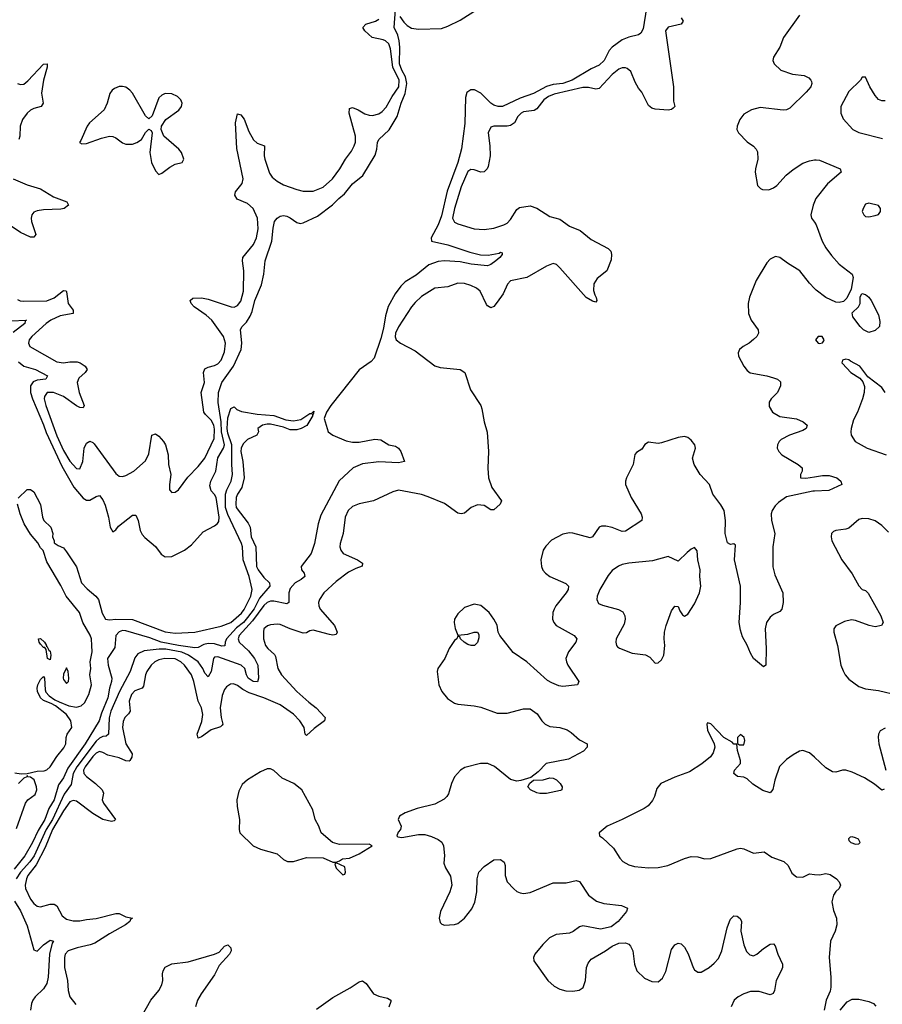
# Model space of a CAD drawing. Header units: inches. Extents: x 1682530 to 1839546, y 640742 to 791647.
# Tile 565 of 656: x 1825164 to 1830413, y 652165 to 658158. Entities that reach past the tile are written whole.
import ezdxf

# ---------------------------------------------------------------- set-up
doc = ezdxf.new("R2010")
doc.units = ezdxf.units.IN
doc.header["$MEASUREMENT"] = 0
doc.layers.add('B8625', color=7, linetype='Continuous')
doc.layers.add('B8635', color=7, linetype='Continuous')

msp = doc.modelspace()

# ---------------------------------------------------------------- linework, layer by layer
at = {"layer": 'B8625', "color": 5}
for points, elevation in [([(1828978.6, 658230), (1828956.9, 658103.1), (1828944, 658076), (1828930, 658066), (1828870, 658052.8), (1828830, 658034.7), (1828769.2, 657990.8), (1828750.4, 657970), (1828719.6, 657910), (1828690, 657881.5), (1828641.5, 657858.5), (1828525.5, 657790), (1828470, 657769.1), (1828410, 657764), (1828370, 657751.6), (1828290, 657709.5), (1828210, 657681.1), (1828102, 657630), (1828076, 657630), (1828050, 657638.8), (1828030, 657651), (1827971, 657711), (1827932, 657732), (1827908.3, 657731.7), (1827885.8, 657714.2), (1827876, 657684), (1827873.7, 657526.3), (1827851.8, 657371.8), (1827830.4, 657290), (1827765.4, 657114.6), (1827730, 656965.3), (1827710.3, 656909.7), (1827668.3, 656830), (1827669, 656810), (1827770, 656788.8), (1827903.7, 656743.7), (1827967.6, 656727.6), (1828014.9, 656725.1), (1828082, 656738), (1828090, 656743), (1828099, 656739), (1828100.4, 656730), (1828084.9, 656710), (1828060.7, 656690), (1828030, 656668), (1828010, 656660.5), (1827910.5, 656669.5), (1827844.5, 656684.5), (1827750, 656691), (1827710, 656686.7), (1827654.6, 656665.4), (1827577, 656603), (1827510, 656562.5), (1827483.8, 656536.2), (1827449.8, 656490.2), (1827406.8, 656413.2), (1827390, 656355.3), (1827378.6, 656281.4), (1827362.6, 656217.4), (1827321.9, 656098.1), (1827302.9, 656077.1), (1827230, 656027.9), (1827057, 655810), (1827031.6, 655770), (1827016.6, 655730), (1827040.8, 655650), (1827070, 655630.2), (1827150, 655595), (1827190, 655586.3), (1827230, 655587.1), (1827326, 655606), (1827362, 655602), (1827410, 655570.7), (1827450, 655562.8), (1827470, 655550.8), (1827482.8, 655530), (1827504.7, 655470), (1827470, 655460.7), (1827350, 655467.1), (1827250, 655454.4), (1827193.7, 655430), (1827108.1, 655351.9), (1826997.2, 655142.8), (1826979.8, 655090), (1826958.6, 654970), (1826937, 654910), (1826876.6, 654830), (1826879.8, 654810), (1826894.2, 654790), (1826899.6, 654770), (1826876.9, 654750), (1826841.2, 654730), (1826810, 654695.5), (1826802.2, 654670), (1826801.3, 654610), (1826790, 654602.2), (1826710, 654619.1), (1826690, 654618.5), (1826670, 654611.5), (1826650, 654593.7), (1826579.9, 654500.1), (1826499.9, 654410), (1826493.4, 654390), (1826498.8, 654370), (1826557, 654317), (1826593.1, 654270), (1826612.3, 654230), (1826617.6, 654150), (1826611.4, 654128.6), (1826584.2, 654130), (1826555.2, 654150), (1826543.3, 654170), (1826533.1, 654210), (1826512.1, 654230), (1826370, 654280.7), (1826350, 654277.7), (1826344.2, 654270), (1826330, 654191.5), (1826310, 654157.6), (1826290, 654181.8), (1826277.8, 654210), (1826250.6, 654250.6), (1826191.3, 654291.3), (1826150, 654309.5), (1826053.6, 654326.4), (1826012.1, 654327.9), (1825922.4, 654317.6), (1825882.2, 654297.8), (1825865.7, 654274.3), (1825836.8, 654190), (1825771.5, 654068.5), (1825719.6, 653950), (1825708.4, 653908.4), (1825704.8, 653810), (1825690, 653797.6), (1825670, 653794.6), (1825650, 653785.2), (1825630, 653766.4), (1825511.4, 653610), (1825489.7, 653569.7), (1825477.2, 653502.8), (1825435.1, 653444.9), (1825363.1, 653290), (1825324.8, 653230), (1825251.9, 653070), (1825226.9, 653033.1), (1825169.6, 652970.4), (1825143.6, 652930)], 360), ([(1825156.3, 656076.3), (1825190, 656050.1), (1825261.1, 656030), (1825333.7, 655990), (1825322.8, 655970), (1825270, 655964.1), (1825246.9, 655953.1), (1825230.6, 655930), (1825230.9, 655890), (1825242.2, 655850), (1825310, 655693.2), (1825324.8, 655644.8), (1825421.2, 655441.2), (1825493.8, 655313.8), (1825550, 655246.4), (1825570, 655234.2), (1825590, 655232.8), (1825630, 655257.1), (1825650, 655263), (1825670, 655235.8), (1825684.2, 655204.2), (1825704.8, 655130), (1825714, 655070), (1825730, 655042), (1825750, 655053), (1825765.2, 655074.8), (1825850, 655142), (1825870, 655142), (1825884.4, 655110), (1825897.8, 655050), (1825910, 655024.9), (1825925.9, 655005.9), (1825990, 654952.2), (1826024.5, 654904.5), (1826048.9, 654888.9), (1826090, 654890.3), (1826166.3, 654930), (1826210, 654961.7), (1826279.6, 655040.4), (1826350, 655077.6), (1826368.5, 655091.5), (1826375.4, 655104.6), (1826377, 655130), (1826359.7, 655250), (1826350, 655269.1), (1826329.9, 655290), (1826320.9, 655320.9), (1826326.9, 655350), (1826357, 655410), (1826369.2, 655490.8), (1826404.8, 655550), (1826410.6, 655570), (1826392.3, 655650), (1826390, 655709.7), (1826370.9, 655829.1), (1826372.9, 655890), (1826394.3, 655950), (1826464.8, 656050), (1826511.4, 656150), (1826516.2, 656190), (1826508, 656272), (1826516.9, 656290), (1826543.4, 656316.6), (1826567.2, 656352.8), (1826578.6, 656381.4), (1826595.4, 656450), (1826635.7, 656544.3), (1826649.9, 656610.1), (1826657.7, 656690), (1826698.6, 656810), (1826706, 656890), (1826715.6, 656930), (1826730, 656950.7), (1826750, 656962), (1826770, 656965.5), (1826790, 656962.4), (1826810, 656952), (1826850, 656923.8), (1826870, 656917.1), (1826890, 656921.6), (1826977.2, 656962.8), (1827068.4, 657031.6), (1827105.6, 657070), (1827141.2, 657098.8), (1827190, 657158.3), (1827251.8, 657210), (1827326.5, 657333.5), (1827338.1, 657370), (1827341.6, 657410), (1827349.8, 657430), (1827413, 657487), (1827461, 657570), (1827485.3, 657650), (1827510.4, 657709.6), (1827519.4, 657770), (1827510.8, 657810.8), (1827488.5, 657850), (1827475.9, 657890), (1827477.1, 657990), (1827473.3, 658030), (1827464.2, 658064.2), (1827442.4, 658110), (1827450, 658221)], 360), ([(1827477, 658177), (1827502.2, 658142.2), (1827522.5, 658122.5), (1827547.4, 658107.4), (1827590, 658100.7), (1827730, 658105.5), (1827770, 658118.5), (1827844, 658156), (1827950, 658223)], 360), ([(1825150, 656456.1), (1825167.2, 656447.2), (1825190, 656444.3), (1825330, 656447), (1825374, 656466), (1825430, 656510.2), (1825447.1, 656507.1), (1825450, 656502.8), (1825459.2, 656430), (1825490.2, 656390), (1825490.4, 656370), (1825410, 656355.4), (1825354.6, 656330), (1825325.3, 656310), (1825238.8, 656230), (1825222, 656210), (1825217.8, 656190), (1825226.9, 656170), (1825240.4, 656160.4), (1825390, 656076.1), (1825430, 656070.6), (1825470, 656075.8), (1825514.8, 656074.8), (1825531.5, 656070), (1825562.2, 656050), (1825574.2, 656030), (1825561.8, 656010), (1825523.2, 655976.8), (1825513, 655950), (1825525.3, 655890), (1825556.3, 655810), (1825550, 655796.3), (1825530, 655797.3), (1825510, 655807.2), (1825430, 655865.5), (1825370.1, 655889.9), (1825331.3, 655888.7), (1825314.6, 655865.4), (1825313.2, 655850), (1825322.9, 655810), (1825390, 655624.4), (1825430, 655535.8), (1825470, 655471.6), (1825510, 655426.8), (1825530, 655425.3), (1825547.5, 655470), (1825555.7, 655550), (1825570, 655580.8), (1825590, 655592.9), (1825610, 655585), (1825616.8, 655576.8), (1825750, 655395.3), (1825770, 655380.3), (1825790, 655378.3), (1825810, 655383.6), (1825858.4, 655410), (1825930, 655473), (1825950, 655516), (1825968.3, 655630), (1825990, 655637), (1826010, 655623.7), (1826039.6, 655590), (1826050.9, 655570.9), (1826060.2, 655540.2), (1826066.8, 655510), (1826070.1, 655450), (1826084.5, 655390), (1826074.9, 655330), (1826076.3, 655296.3), (1826090, 655280.7), (1826110, 655283), (1826130, 655297.1), (1826186.4, 655373.6), (1826250, 655439.6), (1826290, 655489.1), (1826348.2, 655610), (1826350, 655666), (1826346.2, 655690), (1826330, 655721.7), (1826294.6, 655754.6), (1826285, 655770), (1826269.3, 655889.3), (1826287.9, 655950), (1826281.6, 656010), (1826290, 656032.8), (1826310, 656042.7), (1826350, 656052.7), (1826370, 656064.4), (1826390, 656085.4), (1826410, 656136.4), (1826416.9, 656190), (1826405.2, 656230), (1826332.9, 656330), (1826299.4, 656359.4), (1826225.8, 656410), (1826207.8, 656430), (1826200.5, 656450), (1826216.8, 656463.2), (1826270, 656464.7), (1826310, 656456.3), (1826450, 656410.9), (1826470, 656408.8), (1826490, 656417.8), (1826510, 656444.9), (1826525, 656505), (1826528.2, 656630), (1826519, 656690), (1826522.6, 656710), (1826585.9, 656790), (1826605.2, 656830), (1826615, 656885), (1826611, 656951), (1826585.3, 657010), (1826550, 657039.9), (1826486.7, 657066.7), (1826473.5, 657090), (1826478.2, 657110), (1826518.6, 657161.4), (1826524.9, 657190), (1826486.1, 657373.9), (1826477.8, 657530), (1826490, 657584.9), (1826510, 657578.3), (1826530, 657553.1), (1826558.5, 657478.5), (1826586.9, 657426.9), (1826610, 657407.7), (1826654, 657390), (1826651.6, 657330), (1826655.9, 657310), (1826684.5, 657224.5), (1826700.6, 657200.6), (1826730, 657176.3), (1826770, 657153.8), (1826850, 657123.8), (1826890, 657114.6), (1826950, 657115.1), (1827010, 657138.7), (1827068.5, 657190), (1827112.7, 657250), (1827145.7, 657310), (1827182.2, 657357.8), (1827199.8, 657390), (1827206.5, 657413.5), (1827207.3, 657450), (1827168.4, 657590), (1827170, 657617.1), (1827190, 657623.2), (1827224.4, 657610), (1827265, 657585), (1827290, 657576.8), (1827310, 657575.3), (1827350, 657586), (1827370, 657599.4), (1827394.2, 657625.8), (1827429.9, 657690), (1827470.5, 657750), (1827473.9, 657790), (1827434.6, 657870), (1827420.3, 657980.3), (1827410.5, 658010.5), (1827390, 658029.3), (1827375.5, 658035.5), (1827309.8, 658050), (1827264, 658090), (1827252.9, 658110), (1827269.7, 658130), (1827330, 658150.1), (1827350, 658161.1)], 380), ([(1829189.2, 658170), (1829202, 658150), (1829188.3, 658131.7), (1829110, 658113.3), (1829093.5, 658090), (1829141.5, 657750), (1829142.8, 657662.8), (1829150.3, 657630), (1829141.2, 657618.8), (1829130, 657611.3), (1829110, 657607.1), (1829030, 657613), (1829010, 657619.7), (1828990, 657635.1), (1828950, 657718), (1828930, 657741.1), (1828910, 657777.4), (1828882.1, 657842.1), (1828860.8, 657860.8), (1828850, 657865.6), (1828830, 657865.3), (1828810, 657856.7), (1828770, 657825.6), (1828690, 657739.8), (1828670, 657735.5), (1828624.8, 657744.8), (1828590, 657745.5), (1828415.3, 657704.7), (1828381.3, 657690), (1828352.9, 657670), (1828310, 657615.9), (1828294.3, 657605.7), (1828230, 657597), (1828216, 657590), (1828195.5, 657570), (1828174.2, 657530), (1828150, 657514.2), (1828130, 657509.8), (1828049, 657511), (1828030, 657504.5), (1828014.3, 657470), (1828024.6, 657390), (1828026, 657330), (1828014.8, 657265.2), (1828007.8, 657250), (1827990, 657232.2), (1827970, 657230.8), (1827930, 657244.2), (1827910, 657246), (1827890, 657233.7), (1827850, 657141.3), (1827808.9, 657008.9), (1827797.8, 656950), (1827810, 656925.7), (1827830, 656915.6), (1827930, 656884.5), (1827990, 656880.6), (1828050, 656889.4), (1828110, 656908.7), (1828130, 656920.6), (1828150, 656942.2), (1828190, 657002), (1828205.7, 657014.3), (1828270, 657025.9), (1828310, 657010.9), (1828390, 656959.7), (1828450, 656943.6), (1828510, 656901.5), (1828574.8, 656874.8), (1828640.4, 656820.4), (1828744.7, 656764.7), (1828760.3, 656750), (1828765.7, 656730), (1828762.6, 656697.4), (1828736.3, 656630), (1828677.1, 656582.9), (1828658, 656550), (1828656, 656510), (1828663.1, 656483.1), (1828672.4, 656467.6), (1828674.9, 656450), (1828670, 656439), (1828650, 656444.5), (1828610, 656467.1), (1828450, 656648.3), (1828430, 656667.8), (1828410, 656673.3), (1828370, 656658.7), (1828250, 656589.7), (1828150, 656569.3), (1828132, 656548), (1828106.3, 656490), (1828070, 656439.7), (1828050, 656413), (1828030, 656404.7), (1828010, 656415.6), (1828004.2, 656424.2), (1827965.5, 656505.5), (1827944.4, 656524.4), (1827910, 656540.4), (1827870, 656552.4), (1827830, 656554), (1827770, 656532.8), (1827690, 656523.5), (1827610, 656474), (1827570, 656437.4), (1827547.9, 656410), (1827470, 656289.3), (1827450.4, 656250), (1827448.3, 656228.3), (1827455.5, 656210), (1827480.5, 656190), (1827570, 656142.3), (1827690, 656051.8), (1827722, 656042), (1827844.7, 656030), (1827873, 656010), (1827906.3, 655906.3), (1827970.2, 655810.2), (1827977, 655790), (1827990.2, 655710), (1828007.7, 655647.7), (1828016.9, 655530), (1828012, 655428), (1828015.8, 655370), (1828036.5, 655310), (1828096.3, 655230), (1828088, 655210), (1828050, 655174), (1828030, 655174), (1827990, 655202), (1827950, 655204.7), (1827910.6, 655190), (1827870, 655155.1), (1827850, 655149.7), (1827830, 655155.4), (1827750, 655214.4), (1827650, 655255), (1827610, 655268.2), (1827470, 655293.8), (1827434.5, 655285.5), (1827317.3, 655230), (1827229.4, 655210.6), (1827190, 655194.5), (1827162, 655170), (1827143.8, 655130), (1827132.6, 655030), (1827113.7, 654970), (1827112.2, 654950), (1827118.4, 654930), (1827133, 654910), (1827219.3, 654870), (1827250, 654850.3), (1827248.3, 654831.7), (1827210, 654818.2), (1827165, 654795), (1827090, 654739.1), (1827015.8, 654670), (1826987.6, 654630), (1826982.8, 654610), (1826985, 654590), (1826993.4, 654570), (1827080.6, 654470), (1827095.8, 654430), (1827090, 654417), (1827070, 654412), (1827050, 654415.2), (1826950, 654442.9), (1826930, 654438.8), (1826910, 654426), (1826890, 654423.5), (1826810, 654450.7), (1826750, 654477.4), (1826730, 654479.3), (1826690, 654475.6), (1826671.3, 654468.7), (1826650.4, 654450), (1826646.8, 654433.2), (1826648.2, 654390), (1826659.7, 654350), (1826673.6, 654330), (1826713.8, 654293.8), (1826721.5, 654281.5), (1826734.2, 654210), (1826756.5, 654170), (1826850, 654069.3), (1826923.6, 654003.6), (1826968.7, 653970), (1827023, 653910), (1827018.4, 653890), (1826955.2, 653844.8), (1826910, 653800.9), (1826902, 653810), (1826895.1, 653850), (1826869.1, 653890), (1826830.3, 653930.3), (1826750, 653989.1), (1826650, 654029.9), (1826560.3, 654060.3), (1826521.3, 654081.3), (1826490, 654105), (1826465, 654115), (1826446.7, 654113.3), (1826422.3, 654097.7), (1826410, 654082.4), (1826396, 654044), (1826385, 653970), (1826390, 653910.7), (1826400.2, 653870), (1826396.4, 653863.6), (1826385.4, 653854.6), (1826330, 653835.9), (1826270, 653793.6), (1826250, 653785.7), (1826243.4, 653810), (1826272.5, 653887.5), (1826278.3, 653930), (1826269.9, 653969.9), (1826251, 654011), (1826224.4, 654130), (1826208.8, 654170), (1826166.5, 654230), (1826145, 654250), (1826110, 654268.4), (1826047.7, 654270), (1826010, 654261.3), (1825986, 654250), (1825964.6, 654230), (1825938, 654190), (1825930.1, 654170), (1825918.4, 654101.6), (1825910, 654089.9), (1825865.7, 654074.3), (1825844.6, 654050), (1825830.8, 654010), (1825837, 653950), (1825827.1, 653932.9), (1825803.5, 653910), (1825793.5, 653886.5), (1825789.2, 653849.2), (1825809.6, 653750), (1825847.6, 653690), (1825846, 653670), (1825834, 653650), (1825830, 653646), (1825810, 653647.7), (1825770, 653665.2), (1825701.4, 653681.4), (1825670, 653698.7), (1825650, 653704), (1825630, 653693.7), (1825610, 653673.9), (1825562.6, 653610), (1825553, 653590), (1825555.2, 653570), (1825570, 653551.3), (1825625.5, 653510), (1825665.4, 653470), (1825673.8, 653450), (1825666.5, 653410), (1825675, 653390), (1825747.7, 653290), (1825738.9, 653281.1), (1825722, 653278), (1825670, 653289.2), (1825610, 653326.3), (1825510, 653401.6), (1825490, 653405.9), (1825470, 653397.9), (1825430, 653343.9), (1825364.8, 653230), (1825320, 653120), (1825265.2, 653014.8), (1825214.4, 652950), (1825205.4, 652930), (1825197.1, 652890), (1825199.8, 652870), (1825230, 652805.3), (1825250, 652778.2), (1825270, 652763.5), (1825290, 652759.3), (1825350, 652775.8), (1825374.7, 652774.7), (1825390, 652765.5), (1825423.3, 652703.3), (1825450, 652684.4), (1825490, 652674.4), (1825530, 652672.8), (1825570, 652681.9), (1825630, 652686.8), (1825750, 652717.1), (1825770, 652718.2), (1825810, 652696.9), (1825850.4, 652690.4), (1825838, 652682), (1825834.9, 652670), (1825807.8, 652650), (1825710, 652595.2), (1825622.2, 652537.8), (1825593.1, 652526.9), (1825514.9, 652510), (1825458.7, 652490), (1825441.3, 652470), (1825436.2, 652450), (1825437.6, 652390), (1825454.7, 652310), (1825458.2, 652250), (1825470.3, 652210), (1825505.1, 652165.1)], 380), ([(1829910, 658185.7), (1829811.4, 658050), (1829788.5, 657991.5), (1829750.4, 657930), (1829747.7, 657910), (1829755.5, 657890), (1829796.3, 657850), (1829865.7, 657825.7), (1829937.6, 657817.6), (1829965.2, 657805.2), (1829978.9, 657790), (1829981.1, 657781.1), (1829983.2, 657770), (1829977.2, 657750), (1829950, 657716.4), (1829850, 657619.3), (1829830, 657609.8), (1829810, 657608.1), (1829670, 657624.3), (1829616.4, 657610), (1829570, 657582.2), (1829545.8, 657550), (1829528.9, 657510), (1829527.8, 657490), (1829538, 657470), (1829590, 657414), (1829630, 657387.8), (1829645.8, 657370), (1829653.1, 657353.1), (1829656.5, 657310), (1829640.4, 657250), (1829639.3, 657230), (1829654, 657150), (1829670.8, 657130), (1829683.8, 657123.8), (1829723.4, 657123.4), (1829750, 657135.3), (1829770.7, 657149.3), (1829828.9, 657211.1), (1829870, 657245.7), (1829930, 657284.6), (1829970, 657299.6), (1830000, 657304.4)], 420), ([(1825150, 657770.2), (1825170, 657763.2), (1825190, 657766.7), (1825214.4, 657785.6), (1825310, 657887.7), (1825330.4, 657890.4), (1825331.4, 657870), (1825309.5, 657790.5), (1825297.7, 657710), (1825306.7, 657650), (1825295.8, 657630), (1825250, 657617.5), (1825230, 657607.3), (1825209.4, 657590), (1825182.2, 657550), (1825166.7, 657510), (1825164.8, 657450), (1825159.3, 657430)], 380), ([(1825124.6, 657190), (1825210, 657153.9), (1825290, 657128.9), (1825370, 657079.3), (1825450.4, 657050), (1825462, 657030), (1825434.9, 657010), (1825415.1, 657004.9), (1825310, 657000.6), (1825270, 656994.4), (1825250, 656985.8), (1825237.4, 656970), (1825233.5, 656950), (1825235.8, 656930), (1825262.2, 656850), (1825250, 656833.7), (1825230, 656835.2), (1825170, 656862), (1825070, 656929.9)], 380), ([(1830000, 657049.6), (1829991.2, 657030), (1829978.9, 656970), (1829982.6, 656950), (1830000, 656924.9)], 420), ([(1830000, 656522.4), (1829970, 656554.5), (1829910.4, 656630.4), (1829836.1, 656676.1), (1829790, 656710.9), (1829763.9, 656716.1), (1829730, 656701.3), (1829710, 656678.4), (1829646, 656570), (1829604.7, 656470), (1829596.5, 656430), (1829598, 656370), (1829614.3, 656330), (1829658, 656270), (1829660.3, 656250), (1829650.3, 656230), (1829630, 656211.2), (1829603, 656190), (1829566, 656170), (1829543.1, 656150), (1829535.3, 656130), (1829538, 656110), (1829570.4, 656050), (1829590, 656023), (1829607.9, 656007.9), (1829710, 655990.2), (1829750, 655978.9), (1829774.8, 655970), (1829793.3, 655953.3), (1829793.4, 655930), (1829774.3, 655890), (1829737, 655850), (1829725.3, 655830), (1829724.9, 655804.9), (1829745.5, 655770), (1829790, 655743.6), (1829890, 655728.8), (1829930.8, 655710), (1829955.5, 655690), (1829950.3, 655670), (1829930, 655657.4), (1829847.7, 655630), (1829797.4, 655602.6), (1829784.9, 655590), (1829775.3, 655570), (1829774, 655550), (1829783.1, 655530), (1829801.6, 655510), (1829901.3, 655450), (1829924.6, 655430), (1829924.7, 655410), (1829916, 655390), (1829914.8, 655370), (1829947.8, 655367.8), (1830000, 655375.8)], 420), ([(1825110, 656325), (1825206, 656330), (1825197.1, 656322.9), (1825196.2, 656310), (1825124.9, 656255.1)], 360), ([(1825154.3, 655245.7), (1825210, 655298.8), (1825230, 655299.5), (1825250, 655283.6), (1825290, 655207), (1825302.9, 655130), (1825310.1, 655110.1), (1825353.6, 655070), (1825366, 655030), (1825364, 655010), (1825374, 654986), (1825374, 654974), (1825397.6, 654957.6), (1825430, 654944.2), (1825450, 654920.3), (1825510, 654828.8), (1825540.8, 654730), (1825574.4, 654694.4), (1825627.6, 654650), (1825642.9, 654630), (1825665.1, 654545.1), (1825685.3, 654510), (1825710, 654505.1), (1825750, 654509.2), (1825850, 654507.6), (1826050, 654433.2), (1826110, 654424.5), (1826230, 654430.1), (1826390, 654467.8), (1826448.9, 654490), (1826513.3, 654546.7), (1826531, 654569), (1826571, 654649), (1826579, 654690), (1826560.5, 654770), (1826524.7, 654870), (1826519.9, 654950), (1826514.3, 654970), (1826430, 655145.9), (1826416.5, 655190), (1826416.2, 655270), (1826423.7, 655296.3), (1826451.2, 655350), (1826459.1, 655390), (1826454.8, 655450), (1826455.1, 655570), (1826430, 655640.8), (1826427.3, 655670), (1826430, 655735.5), (1826448.8, 655791.2), (1826470, 655801.3), (1826486.3, 655786.3), (1826513.4, 655773.4), (1826610, 655757.1), (1826710.1, 655750.1), (1826783.4, 655723.4), (1826830, 655716), (1826875.4, 655724.6), (1826930, 655760.8), (1826939.2, 655760.8), (1826954.6, 655774.6), (1826950, 655755.3), (1826944.7, 655755.3), (1826948.4, 655750), (1826910.8, 655689.2), (1826876.5, 655670), (1826850, 655662.2), (1826810, 655662.1), (1826770, 655678.6), (1826690, 655696.2), (1826670, 655697.1), (1826640.7, 655690), (1826613.4, 655670), (1826616.3, 655650), (1826607.7, 655630), (1826550, 655602.7), (1826523.8, 655576.2), (1826511.6, 655550), (1826510.1, 655530), (1826522.2, 655470), (1826529.1, 655370), (1826516.1, 655310), (1826489.7, 655270.3), (1826481.5, 655250), (1826478.4, 655210), (1826481.6, 655190), (1826554.6, 655094.6), (1826567.3, 655070), (1826572.1, 655010), (1826600.8, 654950), (1826605.3, 654830), (1826615.1, 654810), (1826650, 654763.9), (1826683.2, 654730), (1826685.6, 654710), (1826623.4, 654636.6), (1826590, 654572.7), (1826550, 654519.2), (1826525.7, 654490), (1826483.7, 654456.3), (1826422.4, 654390), (1826413.6, 654370), (1826412.7, 654347.3), (1826394.8, 654345.2), (1826350, 654358.5), (1826310, 654361.1), (1826284, 654356), (1826250, 654336.3), (1826230, 654335), (1826129.7, 654350), (1826025.7, 654370), (1825955.9, 654395.9), (1825810, 654439.3), (1825790, 654439.9), (1825770, 654433), (1825749.8, 654410.2), (1825742.2, 654337.8), (1825699.1, 654270), (1825702.3, 654230), (1825725, 654150), (1825721.9, 654130), (1825710.1, 654090), (1825700.1, 654030), (1825662.3, 653937.7), (1825648.3, 653890), (1825563.4, 653750), (1825457.8, 653602.2), (1825430, 653544), (1825399.5, 653500.5), (1825373.2, 653410), (1825342.1, 653357.9), (1825316.3, 653290), (1825276, 653224), (1825241.4, 653150), (1825196.3, 653070), (1825130, 652987.5)], 340), ([(1830000, 655289.1), (1829990, 655288.7), (1829830, 655254.8), (1829781.2, 655218.8), (1829761.3, 655198.7), (1829743, 655170), (1829737.4, 655150), (1829738.4, 655110), (1829759, 655030), (1829746.8, 654950), (1829747.6, 654827.6), (1829759.1, 654779.1), (1829808.4, 654670), (1829810.4, 654610), (1829802, 654570), (1829790, 654556), (1829750, 654537), (1829730, 654522), (1829708.8, 654490), (1829699.5, 654450), (1829705.5, 654330), (1829704.7, 654230), (1829690, 654219), (1829629.2, 654270), (1829610, 654302), (1829591.5, 654351.5), (1829562, 654402), (1829550, 654442), (1829542.8, 654490), (1829550.8, 654610), (1829550.7, 654710), (1829513.6, 654870), (1829519.2, 654959.2), (1829510, 654967.3), (1829490, 654963.5), (1829470, 654974.5), (1829457.5, 655030), (1829459, 655110), (1829450.5, 655170.5), (1829430, 655206), (1829381.1, 655270), (1829361.8, 655330), (1829305.4, 655390), (1829268.7, 655450), (1829258.7, 655490), (1829276.9, 655550), (1829273, 655570), (1829250, 655599.6), (1829230, 655614.3), (1829210, 655622), (1829170, 655615.8), (1829070, 655582.4), (1829050, 655579.2), (1828990, 655586.3), (1828968.2, 655571.8), (1828950, 655543.7), (1828916.8, 655523.2), (1828907.7, 655512.3), (1828896.9, 655450), (1828857.3, 655370), (1828850.3, 655350), (1828850.3, 655330), (1828885.3, 655250), (1828944.9, 655150), (1828952, 655130), (1828950.3, 655109.7), (1828850, 655045.3), (1828830, 655043.8), (1828770, 655067), (1828730, 655076.1), (1828705.2, 655074.8), (1828690, 655069.7), (1828650.1, 655009.9), (1828635.2, 655004.8), (1828530, 655033.3), (1828510, 655034.5), (1828470, 655027.6), (1828400.4, 654990), (1828365.5, 654954.5), (1828350, 654929.3), (1828334.6, 654870), (1828338.9, 654830), (1828348.3, 654808.3), (1828363.1, 654790), (1828390.4, 654770), (1828487, 654727), (1828504, 654710), (1828500.7, 654690), (1828490.1, 654669.9), (1828426.5, 654590), (1828415.6, 654570), (1828408.9, 654550), (1828406, 654510), (1828413.4, 654490), (1828428.7, 654470), (1828538, 654410), (1828553.7, 654390), (1828547.2, 654370), (1828503.7, 654310), (1828487.4, 654270), (1828490.4, 654250), (1828500.3, 654230), (1828566, 654130), (1828558.8, 654110), (1828470, 654100.4), (1828444.7, 654104.7), (1828401.4, 654121.4), (1828376.6, 654136.6), (1828250, 654249.7), (1828166.8, 654306.8), (1828085.6, 654410), (1828075.6, 654430), (1828070, 654474), (1828050, 654509.2), (1828020.9, 654550), (1827970, 654593.3), (1827930, 654600.5), (1827870, 654579.7), (1827830, 654542), (1827810.4, 654510), (1827808.5, 654488.5), (1827813.4, 654453.4), (1827830, 654412), (1827890, 654418), (1827930, 654431), (1827950, 654431.3), (1827956.9, 654416.9), (1827956.9, 654396.9), (1827950, 654368), (1827930.7, 654349.3), (1827910.9, 654349.1), (1827890, 654355.3), (1827868.7, 654370), (1827846, 654390), (1827842, 654402), (1827830, 654406), (1827824.7, 654390), (1827810, 654379), (1827776.4, 654330), (1827750.4, 654270), (1827708, 654210), (1827703.8, 654190), (1827715.3, 654110), (1827732, 654070), (1827767.5, 654027.5), (1827810, 653998.7), (1827830, 653992), (1827930, 653982), (1827970, 653973.6), (1828070, 653937.8), (1828130, 653937.6), (1828230, 653963.1), (1828270, 653964.4), (1828312.5, 653932.5), (1828342, 653890), (1828361.6, 653870), (1828390, 653855.6), (1828450, 653850.4), (1828496.3, 653836.3), (1828520.5, 653820.5), (1828570, 653775.8), (1828616.3, 653750), (1828617, 653730), (1828594.8, 653705.2), (1828503.4, 653656.6), (1828368.5, 653631.5), (1828319.5, 653580.5), (1828275.2, 653544.8), (1828213.2, 653526.8), (1828190, 653524.4), (1828150, 653533.8), (1828053.6, 653613.6), (1828011.8, 653631.8), (1827968.2, 653631.8), (1827873.7, 653606.3), (1827846.7, 653590), (1827810.3, 653550), (1827791.3, 653508.7), (1827772.6, 653447.4), (1827763.1, 653430), (1827746.3, 653413.7), (1827690, 653384.5), (1827582, 653358), (1827509.1, 653330.9), (1827474.8, 653310), (1827466.8, 653290), (1827485.5, 653250), (1827482, 653230), (1827467.4, 653212.6), (1827459.5, 653190), (1827464.5, 653184.5), (1827490, 653179.8), (1827590, 653199), (1827630, 653198), (1827670, 653186.9), (1827710, 653169.3), (1827731.8, 653151.8), (1827743.5, 653130), (1827748.2, 653071.8), (1827745.3, 653025.3), (1827755.1, 652995.1), (1827785, 652945), (1827794.2, 652890), (1827782.2, 652850), (1827725.3, 652730), (1827716.5, 652690), (1827723.2, 652663.2), (1827733.3, 652653.3), (1827750, 652647.8), (1827810, 652650.3), (1827830, 652656.9), (1827871.3, 652690), (1827914.3, 652745.7), (1827933.2, 652786.8), (1827944.8, 652850), (1827946.8, 652930), (1827958.7, 652970), (1827990, 653004.4), (1828050, 653045.3), (1828090, 653046.7), (1828111.3, 653031.3), (1828118.9, 653010), (1828118.6, 652950), (1828130, 652910.5), (1828170, 652868.5), (1828190, 652852.2), (1828210, 652843.7), (1828230, 652840.3), (1828270, 652846.3), (1828410, 652905.5), (1828490, 652904), (1828550, 652918), (1828570, 652912.4), (1828624.4, 652830), (1828673.7, 652793.7), (1828718.2, 652778.2), (1828826.7, 652766.7), (1828862.8, 652750), (1828857.3, 652730), (1828806, 652670), (1828763.8, 652636.2), (1828698.3, 652621.7), (1828590, 652642.5), (1828570, 652637.4), (1828532.4, 652607.6), (1828510, 652598), (1828428.2, 652590), (1828388, 652570), (1828347.9, 652530), (1828298.4, 652470), (1828290.4, 652450), (1828292.7, 652430), (1828377.3, 652310), (1828416.7, 652276.7), (1828450, 652257.1), (1828487.7, 652247.7), (1828530, 652246.3), (1828568, 652252), (1828592.9, 652267.1), (1828606.6, 652310), (1828614, 652390), (1828623.9, 652416.1), (1828640.4, 652439.6), (1828729.3, 652490), (1828770, 652519.3), (1828810, 652538), (1828850, 652539.1), (1828870, 652530.6), (1828879.9, 652519.9), (1828895.8, 652490), (1828905.3, 652410), (1828919.5, 652370), (1828965.3, 652325.3), (1829010, 652304.2), (1829050, 652302.4), (1829076, 652324), (1829095.9, 652364.1), (1829130, 652498.8), (1829150, 652527.7), (1829170, 652537.1), (1829190, 652533), (1829210, 652514), (1829232.4, 652472.4), (1829261.1, 652390), (1829270, 652375.5), (1829290, 652360.4), (1829310, 652360.4), (1829359.6, 652390), (1829390, 652415.3), (1829415.3, 652444.7), (1829435.5, 652490), (1829468.2, 652631.8), (1829483.5, 652670), (1829490, 652684), (1829510, 652703), (1829530, 652702), (1829548.3, 652688.3), (1829556.4, 652670), (1829552.9, 652610), (1829570, 652526.8), (1829586.8, 652486.8), (1829606.1, 652466.1), (1829630, 652461.3), (1829650, 652470.4), (1829690, 652504.4), (1829730, 652530.5), (1829750, 652534), (1829760.4, 652520.4), (1829776.5, 652470), (1829806, 652410), (1829805.5, 652390), (1829798, 652370), (1829766.4, 652310), (1829757.1, 652250), (1829748.2, 652231.8), (1829730, 652223.6), (1829662.9, 652242.9), (1829610, 652243.9), (1829570, 652229.8), (1829534.9, 652210), (1829511.7, 652190), (1829492.8, 652150)], 420), ([(1825134.5, 653574.5), (1825172.5, 653567.5), (1825210, 653570.9), (1825270, 653584.1), (1825313.3, 653586.7), (1825330, 653592.4), (1825350, 653610.3), (1825390, 653673.4), (1825433.6, 653726.4), (1825444.8, 653750), (1825446.9, 653790), (1825453, 653810), (1825482, 653850), (1825474.9, 653890), (1825449.9, 653929.9), (1825381.4, 653981.4), (1825356.7, 653996.7), (1825310, 654014.3), (1825289.9, 654029.9), (1825272.3, 654070), (1825269.9, 654090.1), (1825275, 654110), (1825290, 654141.5), (1825310, 654160.3), (1825315.6, 654150), (1825318.5, 654078.5), (1825324.2, 654064.2), (1825342.8, 654042.8), (1825377.7, 654017.7), (1825405.4, 654005.4), (1825462.8, 653982.8), (1825510, 653974), (1825537.8, 653982.2), (1825559, 654001), (1825584.4, 654050), (1825601.9, 654110), (1825591.6, 654170), (1825597.5, 654210), (1825593.5, 654250), (1825604.3, 654310), (1825604.1, 654350), (1825600.3, 654390), (1825592.8, 654412.8), (1825548.6, 654488.6), (1825527.4, 654550), (1825446.7, 654650), (1825415.2, 654715.2), (1825330, 654859.3), (1825306.5, 654926.5), (1825290, 654944.4), (1825274.4, 654974.4), (1825230, 655027.1), (1825192.3, 655090), (1825166.8, 655150), (1825150, 655209.2)], 340), ([(1830000, 653669.2), (1829970, 653696.4), (1829930.3, 653709.7), (1829910, 653706.2), (1829870, 653684.7), (1829830, 653655.6), (1829788.2, 653611.8), (1829758, 653530), (1829746.7, 653473.3), (1829730, 653452.3), (1829686.9, 653466.9), (1829625.5, 653505.5), (1829590, 653538.4), (1829570, 653547.3), (1829532.1, 653552.1), (1829508.7, 653570), (1829513.2, 653590), (1829549.4, 653630.6), (1829549.5, 653650), (1829532.7, 653710), (1829528, 653748), (1829510, 653749), (1829500.2, 653760.2), (1829449.5, 653789.5), (1829370, 653873.2), (1829350, 653878), (1829346, 653870), (1829350, 653834), (1829390.8, 653750.8), (1829394.8, 653730), (1829384.5, 653695.5), (1829367.7, 653672.3), (1829314.8, 653630), (1829240.2, 653579.8), (1829150, 653548.2), (1829064.9, 653510), (1829041.7, 653478.3), (1829027.7, 653430), (1829015.1, 653404.9), (1828987.3, 653372.7), (1828963.4, 653356.6), (1828830, 653289.7), (1828738, 653250), (1828691, 653210), (1828691.3, 653190), (1828710, 653178.8), (1828776.7, 653116.7), (1828815.5, 653055.5), (1828834.3, 653034.3), (1828870, 653013.4), (1828905, 653005), (1828990, 652995.9), (1829050, 652997.3), (1829108.9, 653011.1), (1829210, 653053.7), (1829250, 653064.9), (1829290, 653063.8), (1829330.3, 653050.3), (1829370, 653051.8), (1829530, 653111.6), (1829550, 653114.9), (1829570, 653112), (1829630, 653084.3), (1829693.2, 653093.2), (1829741.7, 653061.7), (1829814.7, 653034.7), (1829840.3, 653010), (1829862.6, 652962.6), (1829890, 652941.7), (1829930, 652939.5), (1829970, 652958.7), (1830000, 652955.6)], 440), ([(1825144, 653236), (1825199.3, 653390), (1825213.8, 653410), (1825257.5, 653442.5), (1825268.1, 653470), (1825266.6, 653490), (1825251.5, 653531.5), (1825230, 653547.1), (1825214, 653550), (1825210, 653558), (1825208, 653550), (1825190, 653542.4), (1825157.6, 653510)], 340), ([(1825132.2, 652792.2), (1825170, 652733.8), (1825210, 652642), (1825250, 652497), (1825270, 652489), (1825310, 652527.8), (1825350, 652556.5), (1825370.2, 652550.2), (1825361.7, 652538.3), (1825345, 652470), (1825338.1, 652330), (1825330, 652291.1), (1825310, 652259.6), (1825259.3, 652210), (1825244.7, 652190), (1825235.4, 652170), (1825229.3, 652130)], 360), ([(1825910, 652096.4), (1825963.1, 652190), (1826011.6, 652250), (1826030, 652283.8), (1826035.5, 652310), (1826033.5, 652350), (1826037.7, 652370), (1826049.2, 652390.8), (1826090, 652411), (1826190, 652424.2), (1826349.8, 652470.2), (1826377.2, 652482.8), (1826410, 652518.4), (1826430, 652527.3), (1826448.1, 652508.1), (1826450.4, 652490), (1826440.3, 652470), (1826378.3, 652401.7), (1826350, 652344.7), (1826267.8, 652230), (1826246.2, 652190), (1826233.4, 652150)], 380), ([(1826970, 652135.5), (1827070, 652207.4), (1827175, 652265), (1827230, 652301.6), (1827250, 652307.3), (1827272.8, 652292.8), (1827317.3, 652230), (1827350, 652214), (1827402.8, 652202.8), (1827422.8, 652190), (1827422, 652182), (1827410, 652147)], 380)]:
    msp.add_lwpolyline(points, dxfattribs=dict(at, elevation=elevation))
for points, elevation in [([(1825790, 657752), (1825770, 657750.9), (1825741, 657739), (1825727.2, 657730), (1825712, 657708), (1825695.6, 657650), (1825678.6, 657610), (1825589.1, 657530), (1825575.3, 657510), (1825537.1, 657422.9), (1825527.3, 657410), (1825543, 657403), (1825570, 657403.7), (1825662.4, 657437.6), (1825710, 657448.4), (1825730, 657447.1), (1825750, 657438.5), (1825790, 657409), (1825810, 657400.2), (1825850, 657400.7), (1825877, 657410), (1825905.6, 657430), (1825930, 657471), (1825950, 657492), (1825964.7, 657484.7), (1825970.7, 657470), (1825956.9, 657350), (1825965.2, 657290), (1825990, 657238), (1826010, 657216.3), (1826030, 657224.9), (1826078.5, 657261.5), (1826110, 657278), (1826152, 657290), (1826163.6, 657310), (1826149.7, 657350), (1826132.8, 657370), (1826041.6, 657450), (1826025.1, 657490), (1826027.3, 657510), (1826053.5, 657550), (1826132.3, 657607.7), (1826149.7, 657630), (1826152.1, 657650), (1826145.1, 657670), (1826125.1, 657690), (1826090, 657706.2), (1826050, 657708.6), (1826030, 657699.7), (1826010, 657682.4), (1825970, 657574), (1825950, 657554), (1825930, 657572.3), (1825850.8, 657710.8), (1825834, 657730), (1825810, 657746.9)], 420), ([(1829270, 654946), (1829250, 654936), (1829225, 654915), (1829170, 654861.6), (1829110, 654890.9), (1829014.6, 654865.4), (1828870, 654849.8), (1828830, 654842.2), (1828807.3, 654832.7), (1828770, 654806.3), (1828744.6, 654775.4), (1828694.7, 654690), (1828678.2, 654650), (1828675.3, 654630), (1828685.3, 654605.3), (1828710, 654594.6), (1828807.9, 654567.9), (1828833.3, 654553.3), (1828846.4, 654530), (1828848.8, 654510), (1828841.5, 654478.5), (1828793.4, 654390), (1828790.7, 654370), (1828794.8, 654350), (1828802, 654342), (1828813.2, 654333.2), (1828890, 654301.6), (1828972.4, 654292.4), (1828997.6, 654277.6), (1829030, 654240.7), (1829050, 654243.1), (1829070, 654261.3), (1829084, 654290), (1829089.5, 654350), (1829084.7, 654390), (1829088.4, 654430), (1829097.4, 654470), (1829130, 654560.5), (1829150, 654588), (1829170, 654587.3), (1829180.4, 654560.4), (1829196.5, 654536.5), (1829210, 654527.8), (1829230, 654539.1), (1829270, 654602.4), (1829300.2, 654670), (1829308.1, 654710), (1829302, 654770), (1829304.7, 654810), (1829291, 654870), (1829285.8, 654925.8)], 440), ([(1825324.9, 654344.9), (1825330, 654344.9), (1825341.2, 654321.2), (1825350, 654314.9), (1825354.6, 654290), (1825350, 654261.3), (1825332.7, 654270), (1825325.2, 654325.2), (1825317.4, 654337.4), (1825310, 654337.4), (1825290, 654356.9), (1825282, 654370), (1825279.3, 654390), (1825290, 654392.8), (1825315, 654370), (1825326.4, 654350)], 340), ([(1825450, 654212.7), (1825430, 654175.3), (1825428.9, 654150), (1825430, 654142), (1825450, 654118), (1825462, 654130), (1825464, 654150), (1825459.3, 654190)], 360), ([(1829550, 653808), (1829532, 653790), (1829532, 653752), (1829544.7, 653744.7), (1829570, 653744.7), (1829577.2, 653770), (1829572.7, 653790)], 440), ([(1826690, 653598.9), (1826670, 653598.9), (1826630, 653580.4), (1826550, 653532), (1826517.7, 653502.3), (1826496.8, 653463.2), (1826486.3, 653410), (1826488.3, 653368.3), (1826501.2, 653290), (1826499.1, 653230), (1826504, 653210), (1826585.5, 653130), (1826630, 653110.4), (1826730, 653081.3), (1826770, 653047.7), (1826794, 653034), (1826830, 653035.3), (1826910, 653059.5), (1827010, 653056.5), (1827070, 653031), (1827090, 653031), (1827110, 653038), (1827128, 653050), (1827170, 653054), (1827230, 653080.2), (1827309.4, 653130), (1827290, 653139.7), (1827110, 653138.7), (1827066.6, 653150), (1826997.6, 653210), (1826984.7, 653250), (1826961.1, 653290), (1826947.4, 653350), (1826880.4, 653470), (1826832.4, 653510), (1826761.5, 653541.5), (1826710, 653588)], 420), ([(1828330, 653447.9), (1828310, 653452.4), (1828272, 653470), (1828256.9, 653490), (1828268, 653512), (1828290, 653528.9), (1828350, 653532.4), (1828390, 653543.1), (1828410, 653542.6), (1828431.2, 653531.2), (1828453, 653510), (1828464.9, 653490), (1828462.8, 653470), (1828454, 653466), (1828370, 653448.5)], 420), ([(1827090, 653026), (1827082, 653018), (1827090, 652994), (1827130, 652954), (1827142, 652958), (1827146, 652970), (1827142, 653002)], 420)]:
    msp.add_lwpolyline(points, close=True, dxfattribs=dict(at, elevation=elevation))
at = {"layer": 'B8635', "color": 5}
for points, elevation in [([(1830430, 657664.7), (1830410, 657663.6), (1830390, 657672.3), (1830370, 657696), (1830337, 657750), (1830310, 657808), (1830290, 657808), (1830281, 657790), (1830210, 657720.9), (1830160.5, 657630), (1830160.5, 657590), (1830175.1, 657555.1), (1830233.4, 657490), (1830270, 657471.8), (1830414.1, 657434.1)], 440), ([(1830000, 657304.4), (1830010, 657306), (1830030, 657302.3), (1830157.3, 657250), (1830163, 657230), (1830080, 657160), (1830009.2, 657070), (1830000, 657049.6)], 420), ([(1830000, 656924.9), (1830010.3, 656910), (1830046.7, 656810), (1830069.4, 656769.4), (1830103.1, 656723.1), (1830150, 656670.3), (1830228.5, 656610), (1830234.9, 656590), (1830222.5, 656517.5), (1830196.7, 656463.3), (1830176.9, 656443.1), (1830150, 656436.8), (1830130, 656438.4), (1830070, 656468), (1830010, 656511.7), (1830000, 656522.4)], 420), ([(1830430, 655889.2), (1830410, 655919.5), (1830324.5, 655984.5), (1830277, 656050), (1830219.3, 656079.3), (1830210, 656088.7), (1830190, 656092.3), (1830170, 656086), (1830166, 656070), (1830170, 656064.7), (1830221, 656010), (1830276.3, 655976.3), (1830294, 655954), (1830304.9, 655924.9), (1830303, 655890), (1830293, 655850), (1830262, 655770), (1830238, 655722), (1830223.1, 655670), (1830220.4, 655650), (1830223.8, 655630), (1830248.2, 655590), (1830320.7, 655550), (1830436, 655510)], 440), ([(1830000, 655375.8), (1830050, 655383.5), (1830090, 655384.2), (1830135.5, 655370), (1830160.5, 655350), (1830166.8, 655330), (1830087.8, 655292.2), (1830000, 655289.1)], 420), ([(1830450, 655039.6), (1830410, 655078.9), (1830370, 655107.1), (1830330, 655119.8), (1830290, 655122), (1830270, 655116.3), (1830210, 655064.2), (1830190, 655056.3), (1830130, 655049.3), (1830116.3, 655043.7), (1830104, 655030), (1830102, 655010), (1830106.6, 654986.6), (1830166.8, 654870), (1830230, 654784.9), (1830270, 654713.4), (1830290, 654690.7), (1830310, 654683), (1830327.3, 654667.3), (1830403.7, 654530), (1830418.4, 654490), (1830408.6, 654471.4), (1830370, 654463.1), (1830333.2, 654470), (1830250, 654500.4), (1830225.2, 654505.2), (1830183.8, 654496.2), (1830130.3, 654469.7), (1830118.7, 654450), (1830117, 654430), (1830139.5, 654350), (1830160.9, 654230), (1830174.1, 654194.1), (1830187.4, 654170), (1830210, 654144.9), (1830270, 654098.7), (1830310, 654084.9), (1830390, 654075.3), (1830510, 654046)], 440), ([(1830430, 653845.8), (1830399.5, 653830), (1830390.3, 653810), (1830388.1, 653791.9), (1830391.3, 653750), (1830435.3, 653590)], 440), ([(1830424.7, 653475.3), (1830410.6, 653469.4), (1830365.3, 653505.3), (1830304.2, 653544.2), (1830230, 653578.3), (1830190, 653589.7), (1830170, 653589.6), (1830130, 653577.6), (1830110, 653579.6), (1830070, 653605.6), (1830000, 653669.2)], 440), ([(1830000, 652955.6), (1830030, 652952.6), (1830070, 652960.9), (1830094.7, 652954.7), (1830134.9, 652930), (1830150.4, 652910), (1830158, 652890), (1830150.7, 652870), (1830130, 652852), (1830116, 652830), (1830106.2, 652790), (1830116.2, 652736.2), (1830134.9, 652690), (1830137.1, 652650), (1830125.5, 652610), (1830097.6, 652550), (1830090.2, 652450), (1830100.3, 652330), (1830099.5, 652270), (1830094.7, 652245.3), (1830070.5, 652190), (1830059.1, 652130)], 440), ([(1830156, 652130), (1830199.6, 652180.4), (1830230, 652197.1), (1830270, 652197.6), (1830330, 652182.4), (1830358.8, 652170), (1830373.5, 652153.5)], 440)]:
    msp.add_lwpolyline(points, dxfattribs=dict(at, elevation=elevation))
for points, elevation in [([(1830330, 657042), (1830310, 657035.3), (1830296, 657010), (1830291.3, 656990), (1830301, 656970), (1830310, 656961), (1830330, 656958), (1830370, 656966), (1830390, 656972), (1830402, 656990), (1830402, 657010), (1830390, 657028)], 440), ([(1830330, 656254), (1830299, 656270), (1830277.2, 656290), (1830234, 656350), (1830230, 656374), (1830268.7, 656411.3), (1830278, 656430), (1830278, 656470), (1830288.7, 656491.3), (1830310, 656484.7), (1830330.7, 656470), (1830346, 656450), (1830390, 656362), (1830398, 656322), (1830394.8, 656290), (1830370, 656266)], 420), ([(1830046, 656230), (1830022, 656230), (1830006, 656210), (1830022, 656190), (1830030, 656186.8), (1830050, 656192), (1830057.2, 656202.8), (1830059, 656210)], 440), ([(1830230, 653184), (1830218, 653182), (1830207.1, 653172.9), (1830210, 653162), (1830222, 653150), (1830250, 653141), (1830270, 653142), (1830278, 653150), (1830268, 653170), (1830250, 653179)], 460)]:
    msp.add_lwpolyline(points, close=True, dxfattribs=dict(at, elevation=elevation))

doc.saveas('drawing.dxf')
